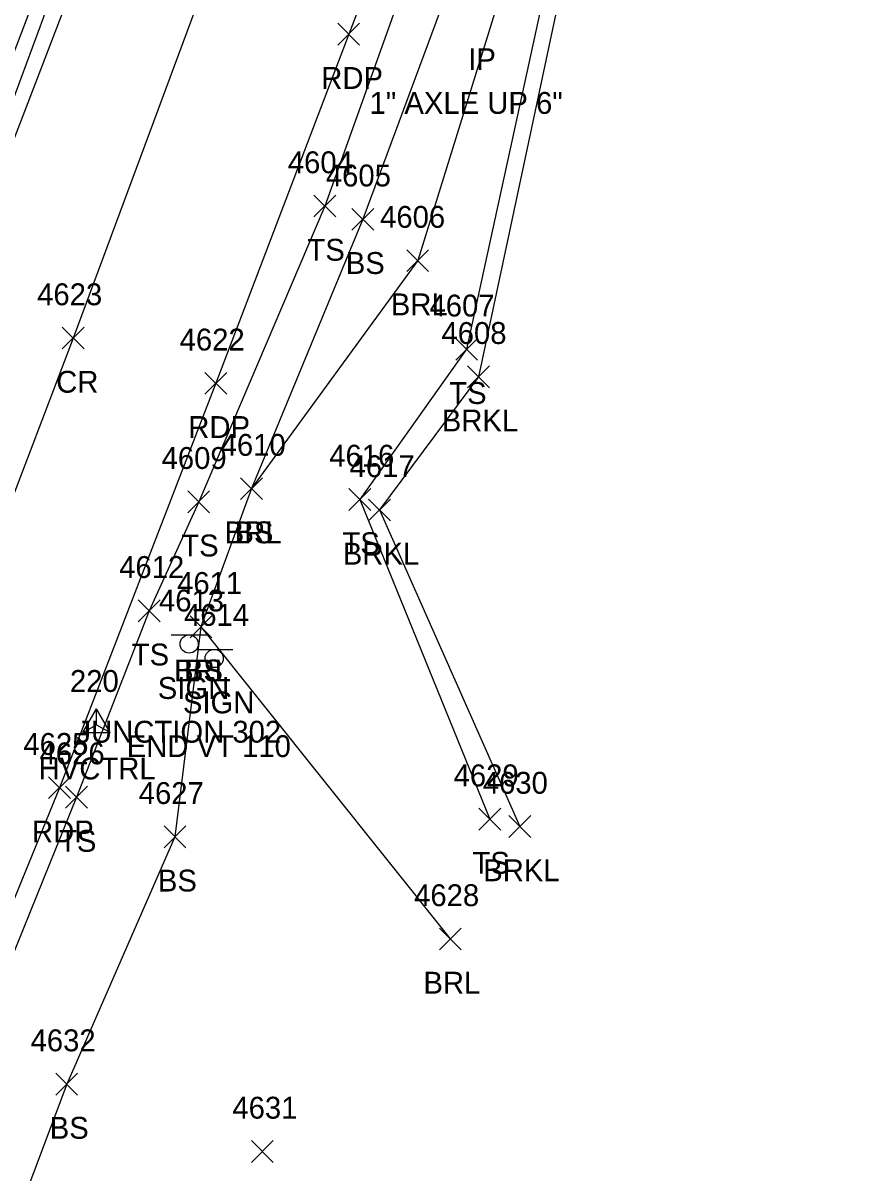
# Model space of a CAD drawing. Extents: x 1653135 to 1655489, y 602711 to 605684.
# Drawn here: x 1653613 to 1653690.6, y 604926.5 to 605031.7 of the extents above; entities that cross this region are included whole.
import ezdxf

# ---------------------------------------------------------------- set-up
doc = ezdxf.new("R2010")
doc.units = 0
for name, color, linetype in [('C_A', 7, 'Continuous'), ('C_I', 7, 'Continuous'), ('CPSM', 7, 'Continuous'), ('L_A', 7, 'Continuous'), ('L_I', 7, 'Continuous'), ('L_TIC', 7, 'Continuous'), ('LABL', 7, 'Continuous'), ('LAWE', 7, 'Continuous'), ('LELB', 7, 'Continuous'), ('M_A', 7, 'Continuous'), ('M_C', 7, 'Continuous'), ('P_A', 7, 'Continuous'), ('P_I', 7, 'Continuous'), ('P_TIC', 7, 'Continuous'), ('PET', 7, 'Continuous'), ('PRC', 7, 'Continuous'), ('S_A', 7, 'Continuous'), ('S_C', 7, 'Continuous'), ('S_I', 7, 'Continuous'), ('SSGN', 7, 'Continuous')]:
    doc.layers.add(name, color=color, linetype=linetype)

msp = doc.modelspace()

# ---------------------------------------------------------------- linework, layer by layer
at = {"layer": 'CPSM'}
for p, q in [((1653618.49, 604966.82), (1653619.74, 604968.98)), ((1653620.99, 604966.82), (1653619.74, 604968.98)), ((1653619.74, 604967.54), (1653619.74, 604968.98)), ((1653618.49, 604966.82), (1653619.74, 604967.54)), ((1653618.49, 604966.82), (1653620.99, 604966.82)), ((1653619.74, 604967.54), (1653619.74, 604967.54)), ((1653619.74, 604967.54), (1653620.99, 604966.82))]:
    msp.add_line(p, q, dxfattribs=at)
at = {"layer": 'L_TIC'}
for points in [[(1653639.61, 605013.97), (1653641.61, 605015.97)], [(1653641.61, 605013.97), (1653639.61, 605015.97)], [(1653639.61, 605013.97), (1653641.61, 605015.97)], [(1653641.61, 605013.97), (1653639.61, 605015.97)], [(1653643.08, 605012.76), (1653645.08, 605014.76)], [(1653645.08, 605012.76), (1653643.08, 605014.76)], [(1653643.08, 605012.76), (1653645.08, 605014.76)], [(1653645.08, 605012.76), (1653643.08, 605014.76)], [(1653648.1, 605008.98), (1653650.1, 605010.98)], [(1653650.1, 605008.98), (1653648.1, 605010.98)], [(1653648.1, 605008.98), (1653650.1, 605010.98)], [(1653650.1, 605008.98), (1653648.1, 605010.98)], [(1653652.57, 605000.87), (1653654.57, 605002.87)], [(1653654.57, 605000.87), (1653652.57, 605002.87)], [(1653652.57, 605000.87), (1653654.57, 605002.87)], [(1653654.57, 605000.87), (1653652.57, 605002.87)], [(1653653.66, 604998.36), (1653655.66, 605000.36)], [(1653655.66, 604998.36), (1653653.66, 605000.36)], [(1653653.66, 604998.36), (1653655.66, 605000.36)], [(1653655.66, 604998.36), (1653653.66, 605000.36)], [(1653632.9, 604988.13), (1653634.9, 604990.13)], [(1653634.9, 604988.13), (1653632.9, 604990.13)], [(1653632.9, 604988.13), (1653634.9, 604990.13)], [(1653634.9, 604988.13), (1653632.9, 604990.13)], [(1653632.9, 604988.13), (1653634.9, 604990.13)], [(1653634.9, 604988.13), (1653632.9, 604990.13)], [(1653632.9, 604988.13), (1653634.9, 604990.13)], [(1653634.9, 604988.13), (1653632.9, 604990.13)], [(1653628.07, 604986.93), (1653630.07, 604988.93)], [(1653630.07, 604986.93), (1653628.07, 604988.93)], [(1653628.07, 604986.93), (1653630.07, 604988.93)], [(1653630.07, 604986.93), (1653628.07, 604988.93)], [(1653642.8, 604987.14), (1653644.8, 604989.14)], [(1653644.8, 604987.14), (1653642.8, 604989.14)], [(1653642.8, 604987.14), (1653644.8, 604989.14)], [(1653644.8, 604987.14), (1653642.8, 604989.14)], [(1653644.61, 604986.18), (1653646.61, 604988.18)], [(1653646.61, 604986.18), (1653644.61, 604988.18)], [(1653644.61, 604986.18), (1653646.61, 604988.18)], [(1653646.61, 604986.18), (1653644.61, 604988.18)], [(1653623.54, 604976.96), (1653625.54, 604978.96)], [(1653625.54, 604976.96), (1653623.54, 604978.96)], [(1653623.54, 604976.96), (1653625.54, 604978.96)], [(1653625.54, 604976.96), (1653623.54, 604978.96)], [(1653628.28, 604975.5), (1653630.28, 604977.5)], [(1653630.28, 604975.5), (1653628.28, 604977.5)], [(1653628.28, 604975.5), (1653630.28, 604977.5)], [(1653630.28, 604975.5), (1653628.28, 604977.5)], [(1653628.28, 604975.5), (1653630.28, 604977.5)], [(1653630.28, 604975.5), (1653628.28, 604977.5)], [(1653628.28, 604975.5), (1653630.28, 604977.5)], [(1653630.28, 604975.5), (1653628.28, 604977.5)], [(1653616.89, 604959.92), (1653618.89, 604961.92)], [(1653618.89, 604959.92), (1653616.89, 604961.92)], [(1653616.89, 604959.92), (1653618.89, 604961.92)], [(1653618.89, 604959.92), (1653616.89, 604961.92)], [(1653654.69, 604957.91), (1653656.69, 604959.91)], [(1653656.69, 604957.91), (1653654.69, 604959.91)], [(1653654.69, 604957.91), (1653656.69, 604959.91)], [(1653656.69, 604957.91), (1653654.69, 604959.91)], [(1653657.44, 604957.23), (1653659.44, 604959.23)], [(1653659.44, 604957.23), (1653657.44, 604959.23)], [(1653657.44, 604957.23), (1653659.44, 604959.23)], [(1653659.44, 604957.23), (1653657.44, 604959.23)], [(1653625.9, 604956.29), (1653627.9, 604958.29)], [(1653627.9, 604956.29), (1653625.9, 604958.29)], [(1653625.9, 604956.29), (1653627.9, 604958.29)], [(1653627.9, 604956.29), (1653625.9, 604958.29)], [(1653651.08, 604946.95), (1653653.08, 604948.95)], [(1653653.08, 604946.95), (1653651.08, 604948.95)], [(1653651.08, 604946.95), (1653653.08, 604948.95)], [(1653653.08, 604946.95), (1653651.08, 604948.95)], [(1653616, 604933.68), (1653618, 604935.68)], [(1653618, 604933.68), (1653616, 604935.68)], [(1653616, 604933.68), (1653618, 604935.68)], [(1653618, 604933.68), (1653616, 604935.68)], [(1653633.89, 604927.52), (1653635.89, 604929.52)], [(1653635.89, 604927.52), (1653633.89, 604929.52)], [(1653633.89, 604927.52), (1653635.89, 604929.52)], [(1653635.89, 604927.52), (1653633.89, 604929.52)]]:
    msp.add_lwpolyline(points, dxfattribs=at)
at = {"layer": 'LABL'}
msp.add_lwpolyline([(1653677.56, 605082.53), (1653670.33, 605068.52), (1653658.5, 605040.26), (1653649.1, 605009.98), (1653633.9, 604989.13), (1653629.28, 604976.5), (1653652.08, 604947.95)], dxfattribs=at)
at = {"layer": 'LAWE'}
msp.add_lwpolyline([(1653690.64, 605082.52), (1653673.45, 605064.84), (1653662.75, 605037.32), (1653654.66, 604999.36), (1653645.61, 604987.18), (1653658.44, 604958.23)], dxfattribs=at)
at = {"layer": 'LELB'}
for points in [[(1653632.97, 605084.76), (1653620.52, 605050.92), (1653607.73, 605017.43), (1653592.03, 604977.29), (1653579.85, 604945.83), (1653565.17, 604911.09), (1653554.43, 604884.3), (1653544.93, 604862.69)], [(1653662.29, 605074.87), (1653650, 605041.23), (1653640.61, 605014.97), (1653629.07, 604987.93), (1653624.54, 604977.96), (1653617.89, 604960.92), (1653608.74, 604938.37), (1653593.64, 604901.03), (1653591.96, 604896.77), (1653591.03, 604893.73), (1653583.74, 604874.61)], [(1653666.44, 605073.78), (1653654.06, 605040.64), (1653644.08, 605013.76), (1653633.9, 604989.13)], [(1653661.49, 605038.27), (1653653.57, 605001.87), (1653643.8, 604988.14), (1653655.69, 604958.91)], [(1653629.28, 604976.5), (1653626.9, 604957.29), (1653617, 604934.68), (1653603.35, 604898.42)]]:
    msp.add_lwpolyline(points, dxfattribs=at)
at = {"layer": 'P_TIC'}
for points in [[(1653641.79, 605029.68), (1653643.79, 605031.68)], [(1653643.79, 605029.68), (1653641.79, 605031.68)], [(1653641.79, 605029.68), (1653643.79, 605031.68)], [(1653643.79, 605029.68), (1653641.79, 605031.68)], [(1653616.6, 605001.9), (1653618.6, 605003.9)], [(1653618.6, 605001.9), (1653616.6, 605003.9)], [(1653616.6, 605001.9), (1653618.6, 605003.9)], [(1653618.6, 605001.9), (1653616.6, 605003.9)], [(1653629.64, 604997.76), (1653631.64, 604999.76)], [(1653631.64, 604997.76), (1653629.64, 604999.76)], [(1653629.64, 604997.76), (1653631.64, 604999.76)], [(1653631.64, 604997.76), (1653629.64, 604999.76)], [(1653615.35, 604960.78), (1653617.35, 604962.78)], [(1653617.35, 604960.78), (1653615.35, 604962.78)], [(1653615.35, 604960.78), (1653617.35, 604962.78)], [(1653617.35, 604960.78), (1653615.35, 604962.78)]]:
    msp.add_lwpolyline(points, dxfattribs=at)
at = {"layer": 'PET'}
for points in [[(1653633.65, 605084.49), (1653621.62, 605050.51), (1653609.16, 605016.81), (1653593.42, 604976.63), (1653581.25, 604945.5), (1653567, 604910.3), (1653555.97, 604883.53), (1653545.83, 604858.09), (1653540.54, 604853.3), (1653537.11, 604852.97), (1653527.54, 604814.72), (1653509.4, 604769), (1653501.58, 604747.88), (1653488.32, 604715.87), (1653477.29, 604690.09), (1653463.63, 604652.76)], [(1653655.92, 605064.8), (1653642.79, 605030.68), (1653630.64, 604998.76), (1653616.35, 604961.78), (1653607, 604938.9), (1653591.98, 604901.99), (1653581.83, 604875.4), (1653576.4, 604861.58), (1653566.83, 604837.99), (1653550.84, 604800.63), (1653535.68, 604761.75), (1653523.66, 604730.26), (1653512.19, 604699.83), (1653500.51, 604678.3), (1653485.49, 604644.12)]]:
    msp.add_lwpolyline(points, dxfattribs=at)
at = {"layer": 'PRC'}
for points in [[(1653636.36, 605083.15), (1653623.18, 605049.77), (1653610.35, 605016.39), (1653594.95, 604976.26), (1653582.47, 604945.27), (1653568.47, 604909.66), (1653557.47, 604882.57), (1653545.83, 604858.09)], [(1653642.79, 605070.13), (1653630.69, 605038.22), (1653617.6, 605002.9), (1653603.98, 604967.15), (1653594.73, 604943.35), (1653580.1, 604906.76), (1653569.49, 604880.56), (1653554.21, 604842.78), (1653538.78, 604804.49), (1653523.37, 604766.65), (1653509.99, 604734.4), (1653497.08, 604702.81), (1653488.72, 604682.38), (1653475.02, 604648.23)]]:
    msp.add_lwpolyline(points, dxfattribs=at)
at = {"layer": 'SSGN'}
for p, q in [((1653626.55, 604975.75), (1653629.88, 604975.75)), ((1653628.2, 604974.92), (1653628.2, 604974.92)), ((1653628.84, 604974.43), (1653632.18, 604974.43)), ((1653630.49, 604973.6), (1653630.49, 604973.6))]:
    msp.add_line(p, q, dxfattribs=at)
for centre in [(1653628.2, 604974.92), (1653630.49, 604973.6)]:
    msp.add_circle(centre, 0.833, dxfattribs=at)

# ---------------------------------------------------------------- texts
at = {"layer": 'C_A'}
msp.add_text('HVCTRL', height=2, dxfattribs=at).set_placement((1653614.44, 604962.54))
at = {"layer": 'C_I'}
msp.add_text('220', height=2, dxfattribs=at).set_placement((1653617.3, 604970.54))
at = {"layer": 'L_A'}
for s, p in [('TS', (1653639.02, 605009.97)), ('TS', (1653639.02, 605009.97)), ('BS', (1653642.52, 605008.76)), ('BS', (1653642.52, 605008.76)), ('BRL', (1653646.64, 605004.98)), ('BRL', (1653646.64, 605004.98)), ('TS', (1653651.98, 604996.87)), ('TS', (1653651.98, 604996.87)), ('BRKL', (1653651.3, 604994.36)), ('BRKL', (1653651.3, 604994.36)), ('BRL', (1653631.45, 604984.13)), ('BRL', (1653631.45, 604984.13)), ('BS', (1653632.34, 604984.13)), ('BS', (1653632.34, 604984.13)), ('TS', (1653627.48, 604982.93)), ('TS', (1653627.48, 604982.93)), ('TS', (1653642.21, 604983.14)), ('TS', (1653642.21, 604983.14)), ('BRKL', (1653642.25, 604982.18)), ('BRKL', (1653642.25, 604982.18)), ('TS', (1653622.95, 604972.96)), ('TS', (1653622.95, 604972.96)), ('BRL', (1653626.82, 604971.5)), ('BRL', (1653626.82, 604971.5)), ('BS', (1653627.72, 604971.5)), ('BS', (1653627.72, 604971.5)), ('TS', (1653616.3, 604955.92)), ('TS', (1653616.3, 604955.92)), ('TS', (1653654.1, 604953.91)), ('TS', (1653654.1, 604953.91)), ('BRKL', (1653655.09, 604953.23)), ('BRKL', (1653655.09, 604953.23)), ('BS', (1653625.34, 604952.29)), ('BS', (1653625.34, 604952.29)), ('BRL', (1653649.62, 604942.95)), ('BRL', (1653649.62, 604942.95)), ('BS', (1653615.45, 604929.68)), ('BS', (1653615.45, 604929.68))]:
    msp.add_text(s, height=2, dxfattribs=at).set_placement(p)
at = {"layer": 'L_I'}
for s, p in [('4604', (1653637.22, 605017.97)), ('4604', (1653637.22, 605017.97)), ('4605', (1653640.7, 605016.76)), ('4605', (1653640.7, 605016.76)), ('4606', (1653645.66, 605012.98)), ('4606', (1653645.66, 605012.98)), ('4607', (1653650.18, 605004.87)), ('4607', (1653650.18, 605004.87)), ('4608', (1653651.27, 605002.36)), ('4608', (1653651.27, 605002.36)), ('4610', (1653631.08, 604992.13)), ('4610', (1653631.08, 604992.13)), ('4610', (1653631.08, 604992.13)), ('4610', (1653631.08, 604992.13)), ('4609', (1653625.68, 604990.93)), ('4609', (1653625.68, 604990.93)), ('4616', (1653641.01, 604991.14)), ('4616', (1653641.01, 604991.14)), ('4617', (1653642.87, 604990.18)), ('4617', (1653642.87, 604990.18)), ('4612', (1653621.8, 604980.96)), ('4612', (1653621.8, 604980.96)), ('4611', (1653627.1, 604979.5)), ('4611', (1653627.1, 604979.5)), ('4611', (1653627.1, 604979.5)), ('4611', (1653627.1, 604979.5)), ('4626', (1653614.52, 604963.92)), ('4626', (1653614.52, 604963.92)), ('4629', (1653652.38, 604961.91)), ('4629', (1653652.38, 604961.91)), ('4630', (1653655.05, 604961.23)), ('4630', (1653655.05, 604961.23)), ('4627', (1653623.59, 604960.29)), ('4627', (1653623.59, 604960.29)), ('4628', (1653648.77, 604950.95)), ('4628', (1653648.77, 604950.95)), ('4632', (1653613.7, 604937.68)), ('4632', (1653613.7, 604937.68)), ('4631', (1653632.15, 604931.52)), ('4631', (1653632.15, 604931.52))]:
    msp.add_text(s, height=2, dxfattribs=at).set_placement(p)
at = {"layer": 'M_A'}
msp.add_text('IP', height=2, dxfattribs=at).set_placement((1653653.72, 605027.4))
at = {"layer": 'M_C'}
msp.add_text('1" AXLE UP 6"', height=2, dxfattribs=at).set_placement((1653644.7, 605023.4))
at = {"layer": 'P_A'}
for s, p in [('RDP', (1653640.28, 605025.68)), ('RDP', (1653640.28, 605025.68)), ('CR', (1653616.04, 604997.9)), ('CR', (1653616.04, 604997.9)), ('RDP', (1653628.12, 604993.76)), ('RDP', (1653628.12, 604993.76)), ('RDP', (1653613.83, 604956.78)), ('RDP', (1653613.83, 604956.78))]:
    msp.add_text(s, height=2, dxfattribs=at).set_placement(p)
at = {"layer": 'P_I'}
for s, p in [('4623', (1653614.3, 605005.9)), ('4623', (1653614.3, 605005.9)), ('4622', (1653627.33, 605001.76)), ('4622', (1653627.33, 605001.76)), ('4625', (1653613.04, 604964.78)), ('4625', (1653613.04, 604964.78))]:
    msp.add_text(s, height=2, dxfattribs=at).set_placement(p)
at = {"layer": 'S_A'}
for p in [(1653625.33, 604969.9), (1653627.63, 604968.58)]:
    msp.add_text('SIGN', height=2, dxfattribs=at).set_placement(p)
at = {"layer": 'S_C'}
for s, p in [('JUNCTION 302', (1653617.89, 604965.9)), ('END VT 110', (1653622.49, 604964.58))]:
    msp.add_text(s, height=2, dxfattribs=at).set_placement(p)
at = {"layer": 'S_I'}
for s, p in [('4613', (1653625.44, 604977.9)), ('4614', (1653627.73, 604976.58))]:
    msp.add_text(s, height=2, dxfattribs=at).set_placement(p)

doc.saveas('drawing.dxf')
